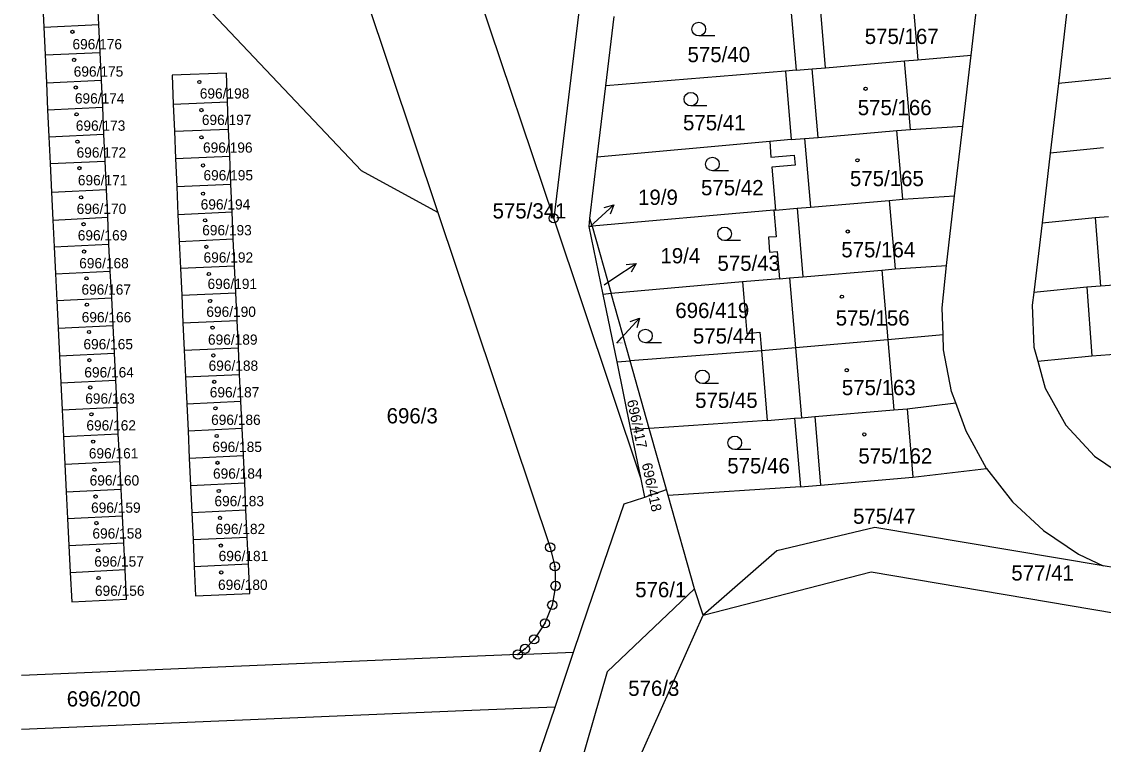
# Model space of a CAD drawing. Extents: x -737240 to -735272, y -1119606 to -1117878.
# Drawn here: x -737233.3 to -737113, y -1119214.7 to -1119134.3 of the extents above; entities that cross this region are included whole.
import ezdxf

# ---------------------------------------------------------------- set-up
doc = ezdxf.new("R2010")
doc.units = 0
for name, color, linetype in [('Level 1', 7, 'Continuous'), ('Level 16', 7, 'Continuous'), ('Level 18', 7, 'Continuous'), ('Level 19', 7, 'Continuous'), ('Level 25', 7, 'Continuous'), ('Level 4', 7, 'Continuous')]:
    doc.layers.add(name, color=color, linetype=linetype)

msp = doc.modelspace()

# ---------------------------------------------------------------- linework, layer by layer
at = {"layer": 'Level 1'}
for p, q in [((-737198.08, -1119122.53), (-737187.02, -1119155.52)), ((-737174.14, -1119156.15), (-737184.51, -1119125.22)), ((-737127.72, -1119138), (-737126.81, -1119130.25)), ((-737230.98, -1119131.88), (-737230.84, -1119134.88)), ((-737224.73, -1119134.6), (-737224.86, -1119131.6)), ((-737147.83, -1119132.05), (-737147.19, -1119139.68)), ((-737168.35, -1119141.43), (-737167.41, -1119133.69)), ((-737117.1, -1119133.41), (-737118.01, -1119141.15)), ((-737230.84, -1119134.88), (-737224.73, -1119134.6)), ((-737230.84, -1119134.88), (-737230.7, -1119137.98)), ((-737224.58, -1119137.7), (-737224.73, -1119134.6)), ((-737230.7, -1119137.98), (-737224.58, -1119137.7)), ((-737230.7, -1119137.98), (-737230.56, -1119141.07)), ((-737224.44, -1119140.79), (-737224.58, -1119137.7)), ((-737135.12, -1119138.65), (-737133.63, -1119138.52)), ((-737133.63, -1119138.52), (-737127.72, -1119138)), ((-737128.65, -1119145.91), (-737127.72, -1119138)), ((-737148.38, -1119139.78), (-737168.35, -1119141.43)), ((-737147.19, -1119139.68), (-737148.38, -1119139.78)), ((-737148.38, -1119139.78), (-737147.73, -1119147.4)), ((-737147.19, -1119139.68), (-737145.39, -1119139.52)), ((-737145.39, -1119139.52), (-737143.9, -1119139.4)), ((-737143.9, -1119139.4), (-737135.12, -1119138.65)), ((-737230.56, -1119141.07), (-737224.44, -1119140.79)), ((-737224.3, -1119143.79), (-737224.44, -1119140.79)), ((-737112.09, -1119140.57), (-737118.01, -1119141.15)), ((-737230.56, -1119141.07), (-737230.42, -1119144.07)), ((-737169.3, -1119149.33), (-737168.35, -1119141.43)), ((-737118.01, -1119141.15), (-737118.92, -1119148.9)), ((-737216.45, -1119143.46), (-737210.41, -1119143.21)), ((-737210.29, -1119146.22), (-737210.41, -1119143.21)), ((-737230.42, -1119144.07), (-737224.3, -1119143.79)), ((-737230.42, -1119144.07), (-737230.28, -1119147.07)), ((-737224.16, -1119146.79), (-737224.3, -1119143.79)), ((-737216.45, -1119143.46), (-737216.32, -1119146.47)), ((-737230.28, -1119147.07), (-737224.16, -1119146.79)), ((-737224.03, -1119149.78), (-737224.16, -1119146.79)), ((-737216.32, -1119146.47), (-737210.29, -1119146.22)), ((-737216.32, -1119146.47), (-737216.2, -1119149.49)), ((-737210.17, -1119149.24), (-737210.29, -1119146.22)), ((-737144.74, -1119147.15), (-737135.97, -1119146.4)), ((-737135.97, -1119146.4), (-737134.48, -1119146.27)), ((-737134.48, -1119146.27), (-737128.65, -1119145.91)), ((-737129.56, -1119153.65), (-737128.65, -1119145.91)), ((-737230.28, -1119147.07), (-737230.15, -1119150.06)), ((-737150.12, -1119147.61), (-737169.3, -1119149.33)), ((-737147.73, -1119147.4), (-737150.12, -1119147.61)), ((-737147.73, -1119147.4), (-737146.24, -1119147.28)), ((-737146.24, -1119147.28), (-737144.74, -1119147.15)), ((-737216.2, -1119149.49), (-737210.17, -1119149.24)), ((-737210.05, -1119152.34), (-737210.17, -1119149.24)), ((-737170.13, -1119156.17), (-737169.3, -1119149.33)), ((-737118.92, -1119148.9), (-737119.83, -1119156.64)), ((-737113.01, -1119148.32), (-737118.92, -1119148.9)), ((-737230.15, -1119150.06), (-737224.03, -1119149.78)), ((-737230.15, -1119150.06), (-737230, -1119153.25)), ((-737223.88, -1119152.94), (-737224.03, -1119149.78)), ((-737216.2, -1119149.49), (-737216.07, -1119152.62)), ((-737230, -1119153.25), (-737223.88, -1119152.94)), ((-737223.74, -1119156.04), (-737223.88, -1119152.94)), ((-737216.07, -1119152.62), (-737210.05, -1119152.34)), ((-737216.07, -1119152.62), (-737215.93, -1119155.71)), ((-737209.91, -1119155.43), (-737210.05, -1119152.34)), ((-737230, -1119153.25), (-737229.84, -1119156.34)), ((-737145.58, -1119154.9), (-737136.82, -1119154.15)), ((-737136.82, -1119154.15), (-737135.32, -1119154.03)), ((-737135.32, -1119154.03), (-737129.56, -1119153.65)), ((-737130.47, -1119161.4), (-737129.56, -1119153.65)), ((-737149.67, -1119155.25), (-737169.88, -1119157.03)), ((-737149.47, -1119155.23), (-737149.67, -1119155.25)), ((-737149.47, -1119155.23), (-737147.08, -1119155.03)), ((-737147.08, -1119155.03), (-737145.58, -1119154.9)), ((-737229.84, -1119156.34), (-737223.74, -1119156.04)), ((-737229.84, -1119156.34), (-737229.69, -1119159.33)), ((-737223.6, -1119159.03), (-737223.74, -1119156.04)), ((-737215.93, -1119155.71), (-737209.91, -1119155.43)), ((-737215.93, -1119155.71), (-737215.79, -1119158.71)), ((-737209.77, -1119158.43), (-737209.91, -1119155.43)), ((-737164.43, -1119185.16), (-737174.14, -1119156.15)), ((-737170.2, -1119157.06), (-737170.13, -1119156.17)), ((-737169.88, -1119157.03), (-737170.13, -1119156.17)), ((-737119.83, -1119156.64), (-737113.93, -1119156.06)), ((-737113.93, -1119156.06), (-737112.44, -1119155.95)), ((-737170.2, -1119157.06), (-737169.88, -1119157.03)), ((-737168.65, -1119164.61), (-737170.2, -1119157.06)), ((-737169.88, -1119157.03), (-737167.76, -1119164.53)), ((-737119.83, -1119156.64), (-737120.75, -1119164.39)), ((-737229.69, -1119159.33), (-737223.6, -1119159.03)), ((-737223.45, -1119162.01), (-737223.6, -1119159.03)), ((-737215.79, -1119158.71), (-737209.77, -1119158.43)), ((-737215.79, -1119158.71), (-737215.65, -1119161.71)), ((-737209.63, -1119161.43), (-737209.77, -1119158.43)), ((-737229.69, -1119159.33), (-737229.54, -1119162.31)), ((-737215.65, -1119161.71), (-737209.63, -1119161.43)), ((-737209.49, -1119164.42), (-737209.63, -1119161.43)), ((-737136.17, -1119161.78), (-737130.47, -1119161.4)), ((-737229.54, -1119162.31), (-737223.45, -1119162.01)), ((-737229.54, -1119162.31), (-737229.39, -1119165.3)), ((-737223.3, -1119165), (-737223.45, -1119162.01)), ((-737215.65, -1119161.71), (-737215.51, -1119164.7)), ((-737146.43, -1119162.65), (-737137.66, -1119161.91)), ((-737137.66, -1119161.91), (-737136.17, -1119161.78)), ((-737153.16, -1119163.23), (-737167.76, -1119164.53)), ((-737149.02, -1119162.87), (-737153.16, -1119163.23)), ((-737149.02, -1119162.87), (-737147.92, -1119162.78)), ((-737147.92, -1119162.78), (-737146.43, -1119162.65)), ((-737114.85, -1119163.81), (-737120.75, -1119164.39)), ((-737113.35, -1119163.7), (-737114.85, -1119163.81)), ((-737104.66, -1119163.05), (-737113.35, -1119163.7)), ((-737229.39, -1119165.3), (-737223.3, -1119165)), ((-737223.15, -1119168.07), (-737223.3, -1119165)), ((-737215.51, -1119164.7), (-737209.49, -1119164.42)), ((-737215.51, -1119164.7), (-737215.37, -1119167.78)), ((-737209.35, -1119167.5), (-737209.49, -1119164.42)), ((-737167.76, -1119164.53), (-737168.65, -1119164.61)), ((-737167.1, -1119172.13), (-737168.65, -1119164.61)), ((-737165.64, -1119172.02), (-737167.76, -1119164.53)), ((-737229.39, -1119165.3), (-737229.24, -1119168.37)), ((-737229.24, -1119168.37), (-737223.15, -1119168.07)), ((-737229.24, -1119168.37), (-737229.09, -1119171.44)), ((-737223, -1119171.14), (-737223.15, -1119168.07)), ((-737215.37, -1119167.78), (-737209.35, -1119167.5)), ((-737215.37, -1119167.78), (-737215.22, -1119170.82)), ((-737209.2, -1119170.54), (-737209.35, -1119167.5)), ((-737137, -1119169.68), (-737147.27, -1119170.55)), ((-737130.84, -1119169.1), (-737137, -1119169.68)), ((-737215.22, -1119170.82), (-737209.2, -1119170.54)), ((-737215.22, -1119170.82), (-737215.09, -1119173.79)), ((-737209.07, -1119173.51), (-737209.2, -1119170.54)), ((-737151.05, -1119170.88), (-737165.64, -1119172.02)), ((-737147.27, -1119170.55), (-737151.05, -1119170.88)), ((-737151.05, -1119170.88), (-737150.39, -1119178.65)), ((-737114.28, -1119171.44), (-737101.99, -1119170.52)), ((-737229.09, -1119171.44), (-737223, -1119171.14)), ((-737229.09, -1119171.44), (-737228.94, -1119174.44)), ((-737222.85, -1119174.14), (-737223, -1119171.14)), ((-737167.1, -1119172.13), (-737165.64, -1119172.02)), ((-737165.56, -1119179.64), (-737167.1, -1119172.13)), ((-737163.52, -1119179.51), (-737165.64, -1119172.02)), ((-737120.3, -1119172.03), (-737114.28, -1119171.44)), ((-737228.94, -1119174.44), (-737222.85, -1119174.14)), ((-737228.94, -1119174.44), (-737228.8, -1119177.44)), ((-737222.7, -1119177.14), (-737222.85, -1119174.14)), ((-737215.09, -1119173.79), (-737209.07, -1119173.51)), ((-737215.09, -1119173.79), (-737214.95, -1119176.78)), ((-737208.93, -1119176.5), (-737209.07, -1119173.51)), ((-737214.95, -1119176.78), (-737208.93, -1119176.5)), ((-737214.95, -1119176.78), (-737214.81, -1119179.78)), ((-737208.79, -1119179.5), (-737208.93, -1119176.5)), ((-737134.84, -1119177.33), (-737129.43, -1119176.66)), ((-737228.8, -1119177.44), (-737222.7, -1119177.14)), ((-737228.8, -1119177.44), (-737228.65, -1119180.43)), ((-737222.56, -1119180.13), (-737222.7, -1119177.14)), ((-737146.6, -1119178.33), (-737145.1, -1119178.2)), ((-737145.1, -1119178.2), (-737136.33, -1119177.45)), ((-737136.33, -1119177.45), (-737134.84, -1119177.33)), ((-737150.39, -1119178.65), (-737163.52, -1119179.51)), ((-737150.39, -1119178.65), (-737147.35, -1119178.39)), ((-737147.35, -1119178.39), (-737146.6, -1119178.33)), ((-737147.35, -1119178.39), (-737146.7, -1119186.02)), ((-737228.65, -1119180.43), (-737222.56, -1119180.13)), ((-737228.65, -1119180.43), (-737228.5, -1119183.49)), ((-737222.4, -1119183.19), (-737222.56, -1119180.13)), ((-737214.81, -1119179.78), (-737208.79, -1119179.5)), ((-737214.81, -1119179.78), (-737214.67, -1119182.83)), ((-737208.65, -1119182.55), (-737208.79, -1119179.5)), ((-737163.52, -1119179.51), (-737165.56, -1119179.64)), ((-737164.43, -1119185.16), (-737165.56, -1119179.64)), ((-737161.59, -1119186.32), (-737163.52, -1119179.51)), ((-737214.67, -1119182.83), (-737208.65, -1119182.55)), ((-737214.67, -1119182.83), (-737214.53, -1119185.87)), ((-737208.5, -1119185.59), (-737208.65, -1119182.55)), ((-737228.5, -1119183.49), (-737222.4, -1119183.19)), ((-737228.5, -1119183.49), (-737228.35, -1119186.57)), ((-737222.25, -1119186.27), (-737222.4, -1119183.19)), ((-737134.19, -1119184.95), (-737126.01, -1119183.96)), ((-737164.02, -1119187.16), (-737164.43, -1119185.16)), ((-737144.46, -1119185.83), (-737134.19, -1119184.95)), ((-737228.35, -1119186.57), (-737222.25, -1119186.27)), ((-737228.35, -1119186.57), (-737228.2, -1119189.54)), ((-737222.11, -1119189.24), (-737222.25, -1119186.27)), ((-737214.53, -1119185.87), (-737208.5, -1119185.59)), ((-737214.53, -1119185.87), (-737214.39, -1119188.87)), ((-737208.37, -1119188.59), (-737208.5, -1119185.59)), ((-737164.02, -1119187.16), (-737161.59, -1119186.32)), ((-737161.4, -1119186.99), (-737161.59, -1119186.32)), ((-737146.7, -1119186.02), (-737161.4, -1119186.99)), ((-737146.7, -1119186.02), (-737144.46, -1119185.83)), ((-737158.47, -1119197.35), (-737161.4, -1119186.99)), ((-737214.39, -1119188.87), (-737208.37, -1119188.59)), ((-737214.39, -1119188.87), (-737214.25, -1119191.88)), ((-737208.23, -1119191.6), (-737208.37, -1119188.59)), ((-737228.2, -1119189.54), (-737222.11, -1119189.24)), ((-737228.2, -1119189.54), (-737228.05, -1119192.54)), ((-737221.96, -1119192.24), (-737222.11, -1119189.24)), ((-737228.05, -1119192.54), (-737221.96, -1119192.24)), ((-737228.05, -1119192.54), (-737227.9, -1119195.53)), ((-737221.81, -1119195.23), (-737221.96, -1119192.24)), ((-737214.25, -1119191.88), (-737208.23, -1119191.6)), ((-737214.25, -1119191.88), (-737214.11, -1119194.86)), ((-737208.09, -1119194.58), (-737208.23, -1119191.6)), ((-737214.11, -1119194.86), (-737208.09, -1119194.58)), ((-737098.52, -1119197.24), (-737113.02, -1119194.81)), ((-737227.9, -1119195.53), (-737221.81, -1119195.23)), ((-737157.51, -1119200.29), (-737158.47, -1119197.35)), ((-737178.13, -1119204.67), (-737171.93, -1119204.41)), ((-737173.99, -1119210.51), (-737171.93, -1119204.41))]:
    msp.add_line(p, q, dxfattribs=at)
for points in [[(-737167.6, -1119101.99), (-737170.77, -1119128.24), (-737174.14, -1119156.15)], [(-737187.02, -1119155.52), (-737195.51, -1119150.88), (-737226.74, -1119117.88)], [(-737210.41, -1119143.21), (-737210.54, -1119139.99), (-737216.58, -1119140.24), (-737216.45, -1119143.46)], [(-737150.12, -1119147.61), (-737149.98, -1119149.34), (-737147.39, -1119149.12), (-737147.29, -1119150.23), (-737149.88, -1119150.45), (-737149.47, -1119155.23)], [(-737149.67, -1119155.25), (-737149.42, -1119158.22), (-737150.27, -1119158.26), (-737150.13, -1119159.91), (-737149.28, -1119159.83), (-737149.02, -1119162.87)], [(-737187.02, -1119155.52), (-737174.54, -1119192.75), (-737174.01, -1119194.86), (-737173.93, -1119197.03), (-737174.3, -1119199.17), (-737175.11, -1119201.19), (-737176.32, -1119202.99), (-737177.33, -1119204.03), (-737178.13, -1119204.67)], [(-737130.84, -1119169.1), (-737130.95, -1119166.09), (-737130.47, -1119161.4)], [(-737153.16, -1119163.23), (-737153.01, -1119164.97), (-737152.67, -1119168.96), (-737151.23, -1119168.81), (-737151.05, -1119170.88)], [(-737120.75, -1119164.39), (-737120.92, -1119165.81), (-737120.74, -1119170.5), (-737120.3, -1119172.03)], [(-737129.43, -1119176.66), (-737129.89, -1119175.41), (-737130.79, -1119170.79), (-737130.84, -1119169.1)], [(-737120.3, -1119172.03), (-737119.47, -1119175.03), (-737117.18, -1119179.14), (-737114, -1119182.6), (-737110.1, -1119185.22), (-737105.69, -1119186.86), (-737103.31, -1119187.3), (-737101.37, -1119187.41), (-737087.03, -1119188.5), (-737082.2, -1119188.84)], [(-737126.01, -1119183.96), (-737128.29, -1119179.84), (-737129.43, -1119176.66)], [(-737126.01, -1119183.96), (-737123.11, -1119187.67), (-737119.67, -1119190.88), (-737115.77, -1119193.52), (-737113.02, -1119194.81)], [(-737171.93, -1119204.41), (-737170.31, -1119199.58), (-737166.32, -1119187.89), (-737164.02, -1119187.16)], [(-737113.02, -1119194.81), (-737138.43, -1119190.54), (-737149.34, -1119193.15), (-737157.51, -1119200.29)], [(-737214.11, -1119194.86), (-737213.96, -1119198.15), (-737207.93, -1119197.87), (-737208.09, -1119194.58)], [(-737227.9, -1119195.53), (-737227.74, -1119198.81), (-737221.65, -1119198.51), (-737221.81, -1119195.23)], [(-737157.51, -1119200.29), (-737138.83, -1119195.47), (-737109.26, -1119200.49), (-737098.52, -1119197.24)], [(-737158.47, -1119197.35), (-737168.19, -1119206.58), (-737174.42, -1119228.25), (-737188.62, -1119262.7)], [(-737177.7, -1119244.82), (-737171.42, -1119231.44), (-737157.51, -1119200.29)], [(-737178.13, -1119204.67), (-737184.41, -1119204.94), (-737233.313, -1119207.01)], [(-737173.99, -1119210.51), (-737184.16, -1119210.94), (-737233.313, -1119213.021)], [(-737177.46, -1119216.84), (-737176.13, -1119216.84), (-737173.99, -1119210.51)]]:
    msp.add_lwpolyline(points, dxfattribs=at)
at = {"layer": 'Level 16'}
for points in [[(-737170, -1119156.97), (-737169.68, -1119156.68), (-737167.461, -1119154.662)], [(-737168.537, -1119154.964), (-737167.461, -1119154.662), (-737167.864, -1119155.704)], [(-737168.54, -1119163.53), (-737167.47, -1119162.82), (-737164.971, -1119161.161)], [(-737166.08, -1119161.297), (-737164.971, -1119161.161), (-737165.527, -1119162.13)], [(-737167.13, -1119170.04), (-737166.61, -1119169.46), (-737164.594, -1119167.238)], [(-737165.637, -1119167.643), (-737164.594, -1119167.238), (-737164.896, -1119168.315)]]:
    msp.add_lwpolyline(points, dxfattribs=at)
at = {"layer": 'Level 25'}
for p, q in [((-737156.228, -1119135.86), (-737158.01, -1119135.86)), ((-737157.098, -1119143.65), (-737158.88, -1119143.65)), ((-737154.708, -1119150.87), (-737156.49, -1119150.87)), ((-737153.358, -1119158.63), (-737155.14, -1119158.63)), ((-737162.158, -1119169.99), (-737163.94, -1119169.99)), ((-737155.828, -1119174.54), (-737157.61, -1119174.54)), ((-737152.228, -1119181.88), (-737154.01, -1119181.88))]:
    msp.add_line(p, q, dxfattribs=at)
for centre, major_axis, ratio in [((-737158.01, -1119135.104), (0.764, 0), 0.9894236), ((-737227.66, -1119135.41), (0.18, 0), 0.9848078), ((-737227.48, -1119138.53), (0.18, 0), 0.9848078), ((-737213.55, -1119140.98), (0.18, 0), 0.9848078), ((-737227.29, -1119141.6), (0.18, 0), 0.9848078), ((-737158.88, -1119142.894), (0.764, 0), 0.9894236), ((-737139.46, -1119141.74), (0.18, 0), 0.9848078), ((-737227.2, -1119144.59), (0.18, 0), 0.9848078), ((-737213.32, -1119144.11), (0.18, 0), 0.9848078), ((-737213.32, -1119147.15), (0.18, 0), 0.9848078), ((-737227.11, -1119147.63), (0.18, 0), 0.9848078), ((-737156.49, -1119150.114), (0.764, 0), 0.9894236), ((-737226.88, -1119150.57), (0.18, 0), 0.9848078), ((-737213.14, -1119150.27), (0.18, 0), 0.9848078), ((-737140.36, -1119149.7), (0.18, 0), 0.9848078), ((-737226.7, -1119153.82), (0.18, 0), 0.9848078), ((-737213.14, -1119153.4), (0.18, 0), 0.9848078), ((-737212.91, -1119156.38), (0.18, 0), 0.9848078), ((-737174.14, -1119156.15), (0.516, 0), 0.9848078), ((-737174.14, -1119156.15), (0.0375, 0), 0.9848078), ((-737226.42, -1119156.81), (0.18, 0), 0.9848078), ((-737155.14, -1119157.874), (0.764, 0), 0.9894236), ((-737141.44, -1119157.62), (0.18, 0), 0.9848078), ((-737226.37, -1119159.85), (0.18, 0), 0.9848078), ((-737212.77, -1119159.32), (0.18, 0), 0.9848078), ((-737212.49, -1119162.35), (0.18, 0), 0.9848078), ((-737226.1, -1119162.83), (0.18, 0), 0.9848078), ((-737142.09, -1119164.87), (0.18, 0), 0.9848078), ((-737226.05, -1119165.76), (0.18, 0), 0.9848078), ((-737212.35, -1119165.34), (0.18, 0), 0.9848078), ((-737225.82, -1119168.8), (0.18, 0), 0.9848078), ((-737212.08, -1119168.31), (0.18, 0), 0.9848078), ((-737163.94, -1119169.234), (0.764, 0), 0.9894236), ((-737225.78, -1119171.93), (0.18, 0), 0.9848078), ((-737211.99, -1119171.4), (0.18, 0), 0.9848078), ((-737157.61, -1119173.784), (0.764, 0), 0.9894236), ((-737141.55, -1119173.05), (0.18, 0), 0.9848078), ((-737211.89, -1119174.34), (0.18, 0), 0.9848078), ((-737225.68, -1119174.96), (0.18, 0), 0.9848078), ((-737225.55, -1119177.95), (0.18, 0), 0.9848078), ((-737211.76, -1119177.28), (0.18, 0), 0.9848078), ((-737211.62, -1119180.37), (0.18, 0), 0.9848078), ((-737154.01, -1119181.124), (0.764, 0), 0.9894236), ((-737139.6, -1119180.19), (0.18, 0), 0.9848078), ((-737225.36, -1119180.99), (0.18, 0), 0.9848078), ((-737225.22, -1119184.11), (0.18, 0), 0.9848078), ((-737211.53, -1119183.35), (0.18, 0), 0.9848078), ((-737211.39, -1119186.48), (0.18, 0), 0.9848078), ((-737225.09, -1119187.1), (0.18, 0), 0.9848078), ((-737224.99, -1119190.05), (0.18, 0), 0.9848078), ((-737211.25, -1119189.47), (0.18, 0), 0.9848078), ((-737211.16, -1119192.55), (0.18, 0), 0.9848078), ((-737174.54, -1119192.75), (0.516, 0), 0.9848078), ((-737174.54, -1119192.75), (0.0375, 0), 0.9848078), ((-737224.81, -1119193.08), (0.18, 0), 0.9848078), ((-737174.01, -1119194.86), (0.516, 0), 0.9848078), ((-737174.01, -1119194.86), (0.0375, 0), 0.9848078), ((-737224.76, -1119196.16), (0.18, 0), 0.9848078), ((-737211.11, -1119195.54), (0.18, 0), 0.9848078), ((-737173.93, -1119197.03), (0.516, 0), 0.9848078), ((-737173.93, -1119197.03), (0.0375, 0), 0.9848078), ((-737174.3, -1119199.17), (0.516, 0), 0.9848078), ((-737174.3, -1119199.17), (0.0375, 0), 0.9848078), ((-737175.11, -1119201.19), (0.516, 0), 0.9848078), ((-737175.11, -1119201.19), (0.0375, 0), 0.9848078), ((-737177.33, -1119204.03), (0.516, 0), 0.9848078), ((-737176.32, -1119202.99), (0.516, 0), 0.9848078), ((-737176.32, -1119202.99), (0.0375, 0), 0.9848078), ((-737178.13, -1119204.67), (0.516, 0), 0.9848078), ((-737178.13, -1119204.67), (0.0375, 0), 0.9848078), ((-737177.33, -1119204.03), (0.0375, 0), 0.9848078)]:
    msp.add_ellipse(centre, major_axis=major_axis, ratio=ratio, dxfattribs=at)
at = {"layer": 'Level 4'}
for p, q in [((-737134.28, -1119130.9), (-737133.63, -1119138.52)), ((-737143.9, -1119139.4), (-737144.55, -1119131.77)), ((-737144.74, -1119147.15), (-737145.39, -1119139.52)), ((-737134.48, -1119146.27), (-737135.12, -1119138.65)), ((-737135.32, -1119154.03), (-737135.97, -1119146.4)), ((-737146.24, -1119147.28), (-737145.58, -1119154.9)), ((-737136.82, -1119154.15), (-737136.17, -1119161.78)), ((-737147.08, -1119155.03), (-737146.43, -1119162.65)), ((-737113.93, -1119156.06), (-737113.35, -1119163.7)), ((-737137.66, -1119161.91), (-737137, -1119169.68)), ((-737147.92, -1119162.78), (-737147.27, -1119170.55)), ((-737114.85, -1119163.81), (-737114.28, -1119171.44)), ((-737137, -1119169.68), (-737136.33, -1119177.45)), ((-737147.27, -1119170.55), (-737146.6, -1119178.33)), ((-737145.1, -1119178.2), (-737144.46, -1119185.83)), ((-737134.84, -1119177.33), (-737134.19, -1119184.95))]:
    msp.add_line(p, q, dxfattribs=at)

# ---------------------------------------------------------------- texts
at = {"layer": 'Level 16'}
for s, p in [('19/9', (-737164.76, -1119154.66)), ('19/4', (-737162.27, -1119161.16)), ('696/419', (-737160.615, -1119167.24))]:
    msp.add_text(s, height=1.7, dxfattribs=at).set_placement(p)
at = {"layer": 'Level 18'}
for s, height, p in [('575/40', 1.7, (-737159.26, -1119138.78)), ('575/41', 1.7, (-737159.76, -1119146.36)), ('575/42', 1.7, (-737157.76, -1119153.59)), ('575/341', 1.7, (-737180.94, -1119156.17)), ('575/43', 1.7, (-737155.93, -1119161.99)), ('19/4', 0.1, (-737168.54, -1119163.53)), ('575/44', 1.7, (-737158.66, -1119170.08)), ('696/419', 0.1, (-737166.955, -1119170.04)), ('575/45', 1.7, (-737158.41, -1119177.24)), ('696/3', 1.7, (-737192.72, -1119178.96)), ('575/46', 1.7, (-737154.84, -1119184.52)), ('575/47', 1.7, (-737140.85, -1119190.13)), ('577/41', 1.7, (-737123.25, -1119196.44)), ('576/1', 1.7, (-737165.08, -1119198.3)), ('576/3', 1.7, (-737165.855, -1119209.27)), ('696/200', 1.7, (-737228.295, -1119210.45))]:
    msp.add_text(s, height=height, dxfattribs=at).set_placement(p)
for s, height, rotation, p in [('19/9', 0.1, 276.34023, (-737170.011, -1119156.871)), ('696/417', 1.14, 282.09474, (-737166, -1119176.45)), ('696/418', 1.14, 281.74995, (-737164.35, -1119183.47))]:
    msp.add_text(s, height=height, rotation=rotation, dxfattribs=at).set_placement(p)
at = {"layer": 'Level 19'}
for s, height, p in [('575/167', 1.7, (-737139.55, -1119136.76)), ('696/176', 1.14, (-737227.66, -1119137.35)), ('696/175', 1.14, (-737227.52, -1119140.39)), ('696/174', 1.14, (-737227.39, -1119143.38)), ('696/198', 1.14, (-737213.5, -1119142.83)), ('575/166', 1.7, (-737140.33, -1119144.68)), ('696/197', 1.14, (-737213.27, -1119145.77)), ('696/173', 1.14, (-737227.29, -1119146.41)), ('696/172', 1.14, (-737227.2, -1119149.4)), ('696/196', 1.14, (-737213.14, -1119148.85)), ('696/171', 1.14, (-737227.06, -1119152.48)), ('696/195', 1.14, (-737213.09, -1119151.93)), ('575/165', 1.7, (-737141.2, -1119152.57)), ('696/194', 1.14, (-737213.4, -1119155.17)), ('696/170', 1.14, (-737227.19, -1119155.66)), ('696/169', 1.14, (-737227.07, -1119158.61)), ('696/193', 1.14, (-737213.23, -1119158.04)), ('575/164', 1.7, (-737142.16, -1119160.49)), ('696/192', 1.14, (-737213.08, -1119161.07)), ('696/168', 1.14, (-737226.91, -1119161.71)), ('696/167', 1.14, (-737226.66, -1119164.64)), ('696/191', 1.14, (-737212.64, -1119164.01)), ('696/190', 1.14, (-737212.77, -1119167.11)), ('696/166', 1.14, (-737226.63, -1119167.72)), ('575/156', 1.7, (-737142.78, -1119168.08)), ('696/165', 1.14, (-737226.44, -1119170.72)), ('696/189', 1.14, (-737212.59, -1119170.21)), ('696/188', 1.14, (-737212.52, -1119173.11)), ('696/164', 1.14, (-737226.34, -1119173.85)), ('575/163', 1.7, (-737142.1, -1119175.82)), ('696/163', 1.14, (-737226.24, -1119176.76)), ('696/187', 1.14, (-737212.39, -1119176.07)), ('696/186', 1.14, (-737212.24, -1119179.13)), ('696/162', 1.14, (-737226.11, -1119179.75)), ('696/161', 1.14, (-737225.84, -1119182.86)), ('696/185', 1.14, (-737212.1, -1119182.14)), ('575/162', 1.7, (-737140.26, -1119183.43)), ('696/184', 1.14, (-737212.03, -1119185.11)), ('696/160', 1.14, (-737225.75, -1119185.87)), ('696/159', 1.14, (-737225.59, -1119188.9)), ('696/183', 1.14, (-737211.87, -1119188.17)), ('696/182', 1.14, (-737211.74, -1119191.27)), ('696/158', 1.14, (-737225.44, -1119191.77)), ('696/157', 1.14, (-737225.23, -1119194.89)), ('696/181', 1.14, (-737211.4, -1119194.28)), ('696/180', 1.14, (-737211.47, -1119197.48)), ('696/156', 1.14, (-737225.16, -1119198.14))]:
    msp.add_text(s, height=height, dxfattribs=at).set_placement(p)

doc.saveas('drawing.dxf')
